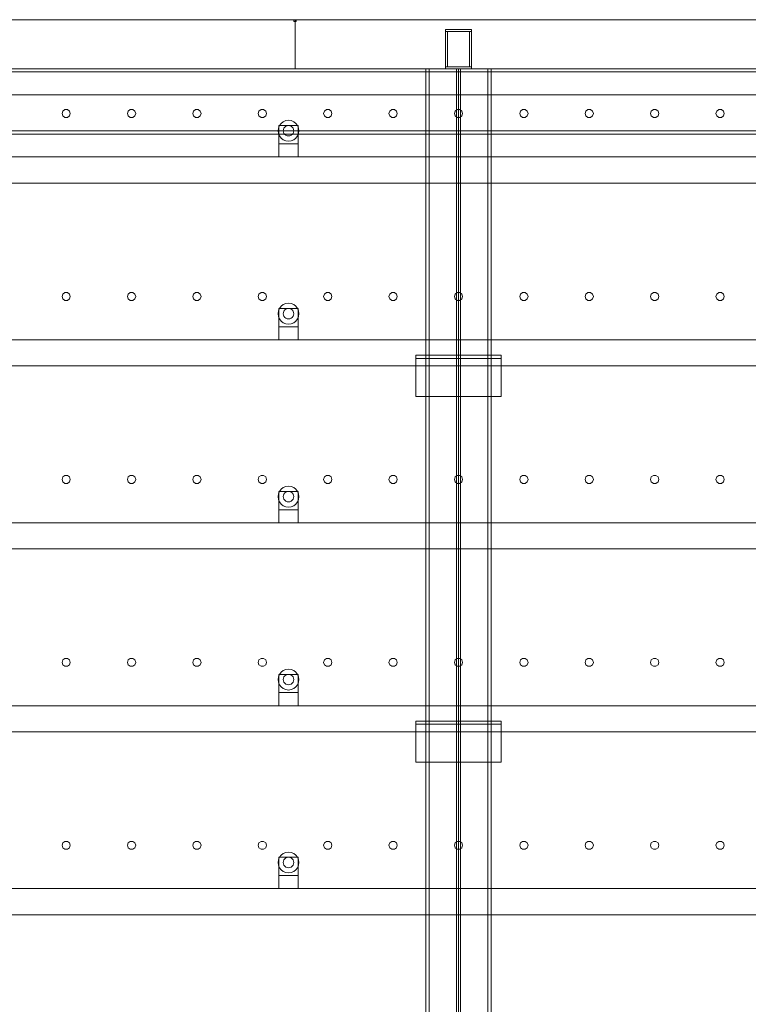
# Model space of a CAD drawing. Header units: millimetres. Extents: x -4738 to 65662, y -68080 to 6847.
# Tile 1043 of 1056: x 48790 to 49904, y 1493 to 3000. Entities that reach past the tile are written whole.
import ezdxf

# ---------------------------------------------------------------- set-up
doc = ezdxf.new("R2010")
doc.units = ezdxf.units.MM
doc.layers.add('lateral_secador', color=7, linetype='Continuous', lineweight=0)

msp = doc.modelspace()

# ---------------------------------------------------------------- linework, layer by layer
at = {"layer": 'lateral_secador'}
for p, q in [((48211.134, 3000), (49211.134, 3000)), ((49209.134, 3000), (49213.134, 3000)), ((49209.134, 3000), (49209.134, 2997)), ((49211.134, 2925), (49211.134, 3000)), ((49211.134, 3000), (50211.134, 3000)), ((49213.134, 2997), (49213.134, 3000)), ((49209.134, 2997), (49213.134, 2997)), ((49441.134, 2985), (49481.134, 2985)), ((49441.134, 2985), (49441.134, 2982)), ((49481.134, 2982), (49481.134, 2985)), ((49441.134, 2982), (49481.134, 2982)), ((49441.134, 2982), (49444.134, 2982)), ((49441.134, 2982), (49441.134, 2928)), ((49444.134, 2928), (49444.134, 2982)), ((49478.134, 2982), (49481.134, 2982)), ((49478.134, 2982), (49478.134, 2928)), ((49481.134, 2928), (49481.134, 2982)), ((40461.134, 2925), (60461.134, 2925)), ((48211.134, 2925), (49211.134, 2925)), ((48461.134, 2925), (49461.134, 2925)), ((49211.134, 2925), (50211.134, 2925)), ((49411.134, 2925), (49511.134, 2925)), ((49411.134, 2925), (49411.134, 20)), ((49411.134, 2925), (49416.134, 2925)), ((49416.134, 20), (49416.134, 2925)), ((49441.134, 2928), (49481.134, 2928)), ((49441.134, 2928), (49441.134, 2925)), ((49441.134, 2928), (49444.134, 2928)), ((49441.134, 2925), (49481.134, 2925)), ((49458.134, 2925), (49464.134, 2925)), ((49458.134, 2925), (49458.134, 60)), ((49461.134, 0), (49461.134, 2925)), ((49461.134, 2925), (50236.134, 2925)), ((49464.134, 60), (49464.134, 2925)), ((49478.134, 2928), (49481.134, 2928)), ((49481.134, 2925), (49481.134, 2928)), ((49506.134, 2925), (49511.134, 2925)), ((49506.134, 2925), (49506.134, 20)), ((49511.134, 20), (49511.134, 2925)), ((40461.134, 2920), (60461.134, 2920)), ((40461.134, 2885), (60461.134, 2885)), ((48855.997, 2860.082), (48854.784, 2856.35)), ((48854.784, 2856.35), (48855.997, 2852.618)), ((48859.172, 2862.389), (48855.997, 2860.082)), ((48855.997, 2852.618), (48859.172, 2850.311)), ((48863.096, 2862.389), (48859.172, 2862.389)), ((48859.172, 2850.311), (48863.096, 2850.311)), ((48866.271, 2860.082), (48863.096, 2862.389)), ((48863.096, 2850.311), (48866.271, 2852.618)), ((48867.484, 2856.35), (48866.271, 2860.082)), ((48866.271, 2852.618), (48867.484, 2856.35)), ((48955.997, 2860.082), (48954.784, 2856.35)), ((48954.784, 2856.35), (48955.997, 2852.618)), ((48959.172, 2862.389), (48955.997, 2860.082)), ((48955.997, 2852.618), (48959.172, 2850.311)), ((48963.096, 2862.389), (48959.172, 2862.389)), ((48959.172, 2850.311), (48963.096, 2850.311)), ((48966.271, 2860.082), (48963.096, 2862.389)), ((48963.096, 2850.311), (48966.271, 2852.618)), ((48967.484, 2856.35), (48966.271, 2860.082)), ((48966.271, 2852.618), (48967.484, 2856.35)), ((49055.997, 2860.082), (49054.784, 2856.35)), ((49054.784, 2856.35), (49055.997, 2852.618)), ((49059.172, 2862.389), (49055.997, 2860.082)), ((49055.997, 2852.618), (49059.172, 2850.311)), ((49063.096, 2862.389), (49059.172, 2862.389)), ((49059.172, 2850.311), (49063.096, 2850.311)), ((49066.271, 2860.082), (49063.096, 2862.389)), ((49063.096, 2850.311), (49066.271, 2852.618)), ((49067.484, 2856.35), (49066.271, 2860.082)), ((49066.271, 2852.618), (49067.484, 2856.35)), ((49155.997, 2860.082), (49154.784, 2856.35)), ((49154.784, 2856.35), (49155.997, 2852.618)), ((49159.172, 2862.389), (49155.997, 2860.082)), ((49155.997, 2852.618), (49159.172, 2850.311)), ((49163.096, 2862.389), (49159.172, 2862.389)), ((49159.172, 2850.311), (49163.096, 2850.311)), ((49166.271, 2860.082), (49163.096, 2862.389)), ((49163.096, 2850.311), (49166.271, 2852.618)), ((49167.484, 2856.35), (49166.271, 2860.082)), ((49166.271, 2852.618), (49167.484, 2856.35)), ((49255.997, 2860.082), (49254.784, 2856.35)), ((49254.784, 2856.35), (49255.997, 2852.618)), ((49259.172, 2862.389), (49255.997, 2860.082)), ((49255.997, 2852.618), (49259.172, 2850.311)), ((49263.096, 2862.389), (49259.172, 2862.389)), ((49259.172, 2850.311), (49263.096, 2850.311)), ((49266.271, 2860.082), (49263.096, 2862.389)), ((49263.096, 2850.311), (49266.271, 2852.618)), ((49267.484, 2856.35), (49266.271, 2860.082)), ((49266.271, 2852.618), (49267.484, 2856.35)), ((49355.997, 2860.082), (49354.784, 2856.35)), ((49354.784, 2856.35), (49355.997, 2852.618)), ((49359.172, 2862.389), (49355.997, 2860.082)), ((49355.997, 2852.618), (49359.172, 2850.311)), ((49363.096, 2862.389), (49359.172, 2862.389)), ((49359.172, 2850.311), (49363.096, 2850.311)), ((49366.271, 2860.082), (49363.096, 2862.389)), ((49363.096, 2850.311), (49366.271, 2852.618)), ((49367.484, 2856.35), (49366.271, 2860.082)), ((49366.271, 2852.618), (49367.484, 2856.35)), ((49455.997, 2860.082), (49454.784, 2856.35)), ((49454.784, 2856.35), (49455.997, 2852.618)), ((49459.172, 2862.389), (49455.997, 2860.082)), ((49455.997, 2852.618), (49459.172, 2850.311)), ((49463.096, 2862.389), (49459.172, 2862.389)), ((49459.172, 2850.311), (49463.096, 2850.311)), ((49466.271, 2860.082), (49463.096, 2862.389)), ((49463.096, 2850.311), (49466.271, 2852.618)), ((49467.484, 2856.35), (49466.271, 2860.082)), ((49466.271, 2852.618), (49467.484, 2856.35)), ((49555.997, 2860.082), (49554.784, 2856.35)), ((49554.784, 2856.35), (49555.997, 2852.618)), ((49559.172, 2862.389), (49555.997, 2860.082)), ((49555.997, 2852.618), (49559.172, 2850.311)), ((49563.096, 2862.389), (49559.172, 2862.389)), ((49559.172, 2850.311), (49563.096, 2850.311)), ((49566.271, 2860.082), (49563.096, 2862.389)), ((49563.096, 2850.311), (49566.271, 2852.618)), ((49567.484, 2856.35), (49566.271, 2860.082)), ((49566.271, 2852.618), (49567.484, 2856.35)), ((49655.997, 2860.082), (49654.784, 2856.35)), ((49654.784, 2856.35), (49655.997, 2852.618)), ((49659.172, 2862.389), (49655.997, 2860.082)), ((49655.997, 2852.618), (49659.172, 2850.311)), ((49663.096, 2862.389), (49659.172, 2862.389)), ((49659.172, 2850.311), (49663.096, 2850.311)), ((49666.271, 2860.082), (49663.096, 2862.389)), ((49663.096, 2850.311), (49666.271, 2852.618)), ((49667.484, 2856.35), (49666.271, 2860.082)), ((49666.271, 2852.618), (49667.484, 2856.35)), ((49755.997, 2860.082), (49754.784, 2856.35)), ((49754.784, 2856.35), (49755.997, 2852.618)), ((49759.172, 2862.389), (49755.997, 2860.082)), ((49755.997, 2852.618), (49759.172, 2850.311)), ((49763.096, 2862.389), (49759.172, 2862.389)), ((49759.172, 2850.311), (49763.096, 2850.311)), ((49766.271, 2860.082), (49763.096, 2862.389)), ((49763.096, 2850.311), (49766.271, 2852.618)), ((49767.484, 2856.35), (49766.271, 2860.082)), ((49766.271, 2852.618), (49767.484, 2856.35)), ((49855.997, 2860.082), (49854.784, 2856.35)), ((49854.784, 2856.35), (49855.997, 2852.618)), ((49859.172, 2862.389), (49855.997, 2860.082)), ((49855.997, 2852.618), (49859.172, 2850.311)), ((49863.096, 2862.389), (49859.172, 2862.389)), ((49859.172, 2850.311), (49863.096, 2850.311)), ((49866.271, 2860.082), (49863.096, 2862.389)), ((49863.096, 2850.311), (49866.271, 2852.618)), ((49867.484, 2856.35), (49866.271, 2860.082)), ((49866.271, 2852.618), (49867.484, 2856.35)), ((49185.679, 2834.141), (49185.134, 2830)), ((49187.277, 2838), (49185.679, 2834.141)), ((49186.134, 2838), (49216.134, 2838)), ((49186.134, 2838), (49186.134, 2810)), ((49189.82, 2841.314), (49187.277, 2838)), ((49193.134, 2843.856), (49189.82, 2841.314)), ((49196.993, 2845.455), (49193.134, 2843.856)), ((49194.206, 2834), (49193.406, 2832.071)), ((49195.477, 2835.657), (49194.206, 2834)), ((49197.134, 2836.928), (49195.477, 2835.657)), ((49201.134, 2846), (49196.993, 2845.455)), ((49199.063, 2837.727), (49197.134, 2836.928)), ((49201.134, 2838), (49199.063, 2837.727)), ((49205.275, 2845.455), (49201.134, 2846)), ((49203.204, 2837.727), (49201.134, 2838)), ((49205.134, 2836.928), (49203.204, 2837.727)), ((49206.791, 2835.657), (49205.134, 2836.928)), ((49209.134, 2843.856), (49205.275, 2845.455)), ((49208.062, 2834), (49206.791, 2835.657)), ((49208.861, 2832.071), (49208.062, 2834)), ((49212.448, 2841.314), (49209.134, 2843.856)), ((49214.99, 2838), (49212.448, 2841.314)), ((49216.589, 2834.141), (49214.99, 2838)), ((49216.134, 2810), (49216.134, 2838)), ((49217.134, 2830), (49216.589, 2834.141)), ((40461.134, 2830), (60461.134, 2830)), ((40461.134, 2825), (60461.134, 2825)), ((49185.134, 2830), (49185.679, 2825.859)), ((49185.679, 2825.859), (49187.277, 2822)), ((49187.277, 2822), (49189.82, 2818.686)), ((49189.82, 2818.686), (49193.134, 2816.144)), ((49193.406, 2832.071), (49193.134, 2830)), ((49193.134, 2830), (49193.406, 2827.929)), ((49193.406, 2827.929), (49194.206, 2826)), ((49194.206, 2826), (49195.477, 2824.343)), ((49195.477, 2824.343), (49197.134, 2823.072)), ((49197.134, 2823.072), (49199.063, 2822.273)), ((49199.063, 2822.273), (49201.134, 2822)), ((49201.134, 2822), (49203.204, 2822.273)), ((49203.204, 2822.273), (49205.134, 2823.072)), ((49205.134, 2823.072), (49206.791, 2824.343)), ((49206.791, 2824.343), (49208.062, 2826)), ((49208.062, 2826), (49208.861, 2827.929)), ((49209.134, 2830), (49208.861, 2832.071)), ((49208.861, 2827.929), (49209.134, 2830)), ((49209.134, 2816.144), (49212.448, 2818.686)), ((49212.448, 2818.686), (49214.99, 2822)), ((49214.99, 2822), (49216.589, 2825.859)), ((49216.589, 2825.859), (49217.134, 2830)), ((49186.134, 2810), (49216.134, 2810)), ((49186.134, 2810), (49186.134, 2790)), ((49193.134, 2816.144), (49196.993, 2814.545)), ((49196.993, 2814.545), (49201.134, 2814)), ((49201.134, 2814), (49205.275, 2814.545)), ((49205.275, 2814.545), (49209.134, 2816.144)), ((49216.134, 2790), (49216.134, 2810)), ((40811.134, 2790), (60111.134, 2790)), ((49186.134, 2790), (49216.134, 2790)), ((40811.134, 2750), (60111.134, 2750)), ((48855.997, 2580.082), (48854.784, 2576.35)), ((48859.172, 2582.389), (48855.997, 2580.082)), ((48863.096, 2582.389), (48859.172, 2582.389)), ((48866.271, 2580.082), (48863.096, 2582.389)), ((48867.484, 2576.35), (48866.271, 2580.082)), ((48955.997, 2580.082), (48954.784, 2576.35)), ((48959.172, 2582.389), (48955.997, 2580.082)), ((48963.096, 2582.389), (48959.172, 2582.389)), ((48966.271, 2580.082), (48963.096, 2582.389)), ((48967.484, 2576.35), (48966.271, 2580.082)), ((49055.997, 2580.082), (49054.784, 2576.35)), ((49059.172, 2582.389), (49055.997, 2580.082)), ((49063.096, 2582.389), (49059.172, 2582.389)), ((49066.271, 2580.082), (49063.096, 2582.389)), ((49067.484, 2576.35), (49066.271, 2580.082)), ((49155.997, 2580.082), (49154.784, 2576.35)), ((49159.172, 2582.389), (49155.997, 2580.082)), ((49163.096, 2582.389), (49159.172, 2582.389)), ((49166.271, 2580.082), (49163.096, 2582.389)), ((49167.484, 2576.35), (49166.271, 2580.082)), ((49255.997, 2580.082), (49254.784, 2576.35)), ((49259.172, 2582.389), (49255.997, 2580.082)), ((49263.096, 2582.389), (49259.172, 2582.389)), ((49266.271, 2580.082), (49263.096, 2582.389)), ((49267.484, 2576.35), (49266.271, 2580.082)), ((49355.997, 2580.082), (49354.784, 2576.35)), ((49359.172, 2582.389), (49355.997, 2580.082)), ((49363.096, 2582.389), (49359.172, 2582.389)), ((49366.271, 2580.082), (49363.096, 2582.389)), ((49367.484, 2576.35), (49366.271, 2580.082)), ((49455.997, 2580.082), (49454.784, 2576.35)), ((49459.172, 2582.389), (49455.997, 2580.082)), ((49463.096, 2582.389), (49459.172, 2582.389)), ((49466.271, 2580.082), (49463.096, 2582.389)), ((49467.484, 2576.35), (49466.271, 2580.082)), ((49555.997, 2580.082), (49554.784, 2576.35)), ((49559.172, 2582.389), (49555.997, 2580.082)), ((49563.096, 2582.389), (49559.172, 2582.389)), ((49566.271, 2580.082), (49563.096, 2582.389)), ((49567.484, 2576.35), (49566.271, 2580.082)), ((49655.997, 2580.082), (49654.784, 2576.35)), ((49659.172, 2582.389), (49655.997, 2580.082)), ((49663.096, 2582.389), (49659.172, 2582.389)), ((49666.271, 2580.082), (49663.096, 2582.389)), ((49667.484, 2576.35), (49666.271, 2580.082)), ((49755.997, 2580.082), (49754.784, 2576.35)), ((49759.172, 2582.389), (49755.997, 2580.082)), ((49763.096, 2582.389), (49759.172, 2582.389)), ((49766.271, 2580.082), (49763.096, 2582.389)), ((49767.484, 2576.35), (49766.271, 2580.082)), ((49855.997, 2580.082), (49854.784, 2576.35)), ((49859.172, 2582.389), (49855.997, 2580.082)), ((49863.096, 2582.389), (49859.172, 2582.389)), ((49866.271, 2580.082), (49863.096, 2582.389)), ((49867.484, 2576.35), (49866.271, 2580.082)), ((48854.784, 2576.35), (48855.997, 2572.618)), ((48855.997, 2572.618), (48859.172, 2570.311)), ((48859.172, 2570.311), (48863.096, 2570.311)), ((48863.096, 2570.311), (48866.271, 2572.618)), ((48866.271, 2572.618), (48867.484, 2576.35)), ((48954.784, 2576.35), (48955.997, 2572.618)), ((48955.997, 2572.618), (48959.172, 2570.311)), ((48959.172, 2570.311), (48963.096, 2570.311)), ((48963.096, 2570.311), (48966.271, 2572.618)), ((48966.271, 2572.618), (48967.484, 2576.35)), ((49054.784, 2576.35), (49055.997, 2572.618)), ((49055.997, 2572.618), (49059.172, 2570.311)), ((49059.172, 2570.311), (49063.096, 2570.311)), ((49063.096, 2570.311), (49066.271, 2572.618)), ((49066.271, 2572.618), (49067.484, 2576.35)), ((49154.784, 2576.35), (49155.997, 2572.618)), ((49155.997, 2572.618), (49159.172, 2570.311)), ((49159.172, 2570.311), (49163.096, 2570.311)), ((49163.096, 2570.311), (49166.271, 2572.618)), ((49166.271, 2572.618), (49167.484, 2576.35)), ((49193.134, 2563.856), (49189.82, 2561.314)), ((49196.993, 2565.455), (49193.134, 2563.856)), ((49201.134, 2566), (49196.993, 2565.455)), ((49205.275, 2565.455), (49201.134, 2566)), ((49209.134, 2563.856), (49205.275, 2565.455)), ((49212.448, 2561.314), (49209.134, 2563.856)), ((49254.784, 2576.35), (49255.997, 2572.618)), ((49255.997, 2572.618), (49259.172, 2570.311)), ((49259.172, 2570.311), (49263.096, 2570.311)), ((49263.096, 2570.311), (49266.271, 2572.618)), ((49266.271, 2572.618), (49267.484, 2576.35)), ((49354.784, 2576.35), (49355.997, 2572.618)), ((49355.997, 2572.618), (49359.172, 2570.311)), ((49359.172, 2570.311), (49363.096, 2570.311)), ((49363.096, 2570.311), (49366.271, 2572.618)), ((49366.271, 2572.618), (49367.484, 2576.35)), ((49454.784, 2576.35), (49455.997, 2572.618)), ((49455.997, 2572.618), (49459.172, 2570.311)), ((49459.172, 2570.311), (49463.096, 2570.311)), ((49463.096, 2570.311), (49466.271, 2572.618)), ((49466.271, 2572.618), (49467.484, 2576.35)), ((49554.784, 2576.35), (49555.997, 2572.618)), ((49555.997, 2572.618), (49559.172, 2570.311)), ((49559.172, 2570.311), (49563.096, 2570.311)), ((49563.096, 2570.311), (49566.271, 2572.618)), ((49566.271, 2572.618), (49567.484, 2576.35)), ((49654.784, 2576.35), (49655.997, 2572.618)), ((49655.997, 2572.618), (49659.172, 2570.311)), ((49659.172, 2570.311), (49663.096, 2570.311)), ((49663.096, 2570.311), (49666.271, 2572.618)), ((49666.271, 2572.618), (49667.484, 2576.35)), ((49754.784, 2576.35), (49755.997, 2572.618)), ((49755.997, 2572.618), (49759.172, 2570.311)), ((49759.172, 2570.311), (49763.096, 2570.311)), ((49763.096, 2570.311), (49766.271, 2572.618)), ((49766.271, 2572.618), (49767.484, 2576.35)), ((49854.784, 2576.35), (49855.997, 2572.618)), ((49855.997, 2572.618), (49859.172, 2570.311)), ((49859.172, 2570.311), (49863.096, 2570.311)), ((49863.096, 2570.311), (49866.271, 2572.618)), ((49866.271, 2572.618), (49867.484, 2576.35)), ((49185.679, 2554.141), (49185.134, 2550)), ((49185.134, 2550), (49185.679, 2545.859)), ((49187.277, 2558), (49185.679, 2554.141)), ((49186.134, 2558), (49216.134, 2558)), ((49186.134, 2558), (49186.134, 2530)), ((49189.82, 2561.314), (49187.277, 2558)), ((49193.406, 2552.071), (49193.134, 2550)), ((49193.134, 2550), (49193.406, 2547.929)), ((49194.206, 2554), (49193.406, 2552.071)), ((49193.406, 2547.929), (49194.206, 2546)), ((49195.477, 2555.657), (49194.206, 2554)), ((49197.134, 2556.928), (49195.477, 2555.657)), ((49199.063, 2557.727), (49197.134, 2556.928)), ((49201.134, 2558), (49199.063, 2557.727)), ((49203.204, 2557.727), (49201.134, 2558)), ((49205.134, 2556.928), (49203.204, 2557.727)), ((49206.791, 2555.657), (49205.134, 2556.928)), ((49208.062, 2554), (49206.791, 2555.657)), ((49208.861, 2552.071), (49208.062, 2554)), ((49208.062, 2546), (49208.861, 2547.929)), ((49209.134, 2550), (49208.861, 2552.071)), ((49208.861, 2547.929), (49209.134, 2550)), ((49214.99, 2558), (49212.448, 2561.314)), ((49216.589, 2554.141), (49214.99, 2558)), ((49216.134, 2530), (49216.134, 2558)), ((49217.134, 2550), (49216.589, 2554.141)), ((49216.589, 2545.859), (49217.134, 2550)), ((49185.679, 2545.859), (49187.277, 2542)), ((49187.277, 2542), (49189.82, 2538.686)), ((49189.82, 2538.686), (49193.134, 2536.144)), ((49193.134, 2536.144), (49196.993, 2534.545)), ((49194.206, 2546), (49195.477, 2544.343)), ((49195.477, 2544.343), (49197.134, 2543.072)), ((49196.993, 2534.545), (49201.134, 2534)), ((49197.134, 2543.072), (49199.063, 2542.273)), ((49199.063, 2542.273), (49201.134, 2542)), ((49201.134, 2542), (49203.204, 2542.273)), ((49201.134, 2534), (49205.275, 2534.545)), ((49203.204, 2542.273), (49205.134, 2543.072)), ((49205.134, 2543.072), (49206.791, 2544.343)), ((49205.275, 2534.545), (49209.134, 2536.144)), ((49206.791, 2544.343), (49208.062, 2546)), ((49209.134, 2536.144), (49212.448, 2538.686)), ((49212.448, 2538.686), (49214.99, 2542)), ((49214.99, 2542), (49216.589, 2545.859)), ((49186.134, 2530), (49216.134, 2530)), ((49186.134, 2530), (49186.134, 2510)), ((49216.134, 2510), (49216.134, 2530)), ((40811.134, 2510), (60111.134, 2510)), ((49186.134, 2510), (49216.134, 2510)), ((49396.134, 2486.5), (49526.134, 2486.5)), ((49396.134, 2486.5), (49396.134, 2423.5)), ((49396.134, 2486.5), (49396.134, 2481.5)), ((49396.134, 2481.5), (49526.134, 2481.5)), ((49526.134, 2423.5), (49526.134, 2486.5)), ((49526.134, 2481.5), (49526.134, 2486.5)), ((40811.134, 2470), (60111.134, 2470)), ((49396.134, 2423.5), (49526.134, 2423.5)), ((48855.997, 2300.082), (48854.784, 2296.35)), ((48854.784, 2296.35), (48855.997, 2292.618)), ((48859.172, 2302.389), (48855.997, 2300.082)), ((48855.997, 2292.618), (48859.172, 2290.311)), ((48863.096, 2302.389), (48859.172, 2302.389)), ((48866.271, 2300.082), (48863.096, 2302.389)), ((48863.096, 2290.311), (48866.271, 2292.618)), ((48867.484, 2296.35), (48866.271, 2300.082)), ((48866.271, 2292.618), (48867.484, 2296.35)), ((48955.997, 2300.082), (48954.784, 2296.35)), ((48954.784, 2296.35), (48955.997, 2292.618)), ((48959.172, 2302.389), (48955.997, 2300.082)), ((48955.997, 2292.618), (48959.172, 2290.311)), ((48963.096, 2302.389), (48959.172, 2302.389)), ((48966.271, 2300.082), (48963.096, 2302.389)), ((48963.096, 2290.311), (48966.271, 2292.618)), ((48967.484, 2296.35), (48966.271, 2300.082)), ((48966.271, 2292.618), (48967.484, 2296.35)), ((49055.997, 2300.082), (49054.784, 2296.35)), ((49054.784, 2296.35), (49055.997, 2292.618)), ((49059.172, 2302.389), (49055.997, 2300.082)), ((49055.997, 2292.618), (49059.172, 2290.311)), ((49063.096, 2302.389), (49059.172, 2302.389)), ((49066.271, 2300.082), (49063.096, 2302.389)), ((49063.096, 2290.311), (49066.271, 2292.618)), ((49067.484, 2296.35), (49066.271, 2300.082)), ((49066.271, 2292.618), (49067.484, 2296.35)), ((49155.997, 2300.082), (49154.784, 2296.35)), ((49154.784, 2296.35), (49155.997, 2292.618)), ((49159.172, 2302.389), (49155.997, 2300.082)), ((49155.997, 2292.618), (49159.172, 2290.311)), ((49163.096, 2302.389), (49159.172, 2302.389)), ((49166.271, 2300.082), (49163.096, 2302.389)), ((49163.096, 2290.311), (49166.271, 2292.618)), ((49167.484, 2296.35), (49166.271, 2300.082)), ((49166.271, 2292.618), (49167.484, 2296.35)), ((49255.997, 2300.082), (49254.784, 2296.35)), ((49254.784, 2296.35), (49255.997, 2292.618)), ((49259.172, 2302.389), (49255.997, 2300.082)), ((49255.997, 2292.618), (49259.172, 2290.311)), ((49263.096, 2302.389), (49259.172, 2302.389)), ((49266.271, 2300.082), (49263.096, 2302.389)), ((49263.096, 2290.311), (49266.271, 2292.618)), ((49267.484, 2296.35), (49266.271, 2300.082)), ((49266.271, 2292.618), (49267.484, 2296.35)), ((49355.997, 2300.082), (49354.784, 2296.35)), ((49354.784, 2296.35), (49355.997, 2292.618)), ((49359.172, 2302.389), (49355.997, 2300.082)), ((49355.997, 2292.618), (49359.172, 2290.311)), ((49363.096, 2302.389), (49359.172, 2302.389)), ((49366.271, 2300.082), (49363.096, 2302.389)), ((49363.096, 2290.311), (49366.271, 2292.618)), ((49367.484, 2296.35), (49366.271, 2300.082)), ((49366.271, 2292.618), (49367.484, 2296.35)), ((49455.997, 2300.082), (49454.784, 2296.35)), ((49454.784, 2296.35), (49455.997, 2292.618)), ((49459.172, 2302.389), (49455.997, 2300.082)), ((49455.997, 2292.618), (49459.172, 2290.311)), ((49463.096, 2302.389), (49459.172, 2302.389)), ((49466.271, 2300.082), (49463.096, 2302.389)), ((49463.096, 2290.311), (49466.271, 2292.618)), ((49467.484, 2296.35), (49466.271, 2300.082)), ((49466.271, 2292.618), (49467.484, 2296.35)), ((49555.997, 2300.082), (49554.784, 2296.35)), ((49554.784, 2296.35), (49555.997, 2292.618)), ((49559.172, 2302.389), (49555.997, 2300.082)), ((49555.997, 2292.618), (49559.172, 2290.311)), ((49563.096, 2302.389), (49559.172, 2302.389)), ((49566.271, 2300.082), (49563.096, 2302.389)), ((49563.096, 2290.311), (49566.271, 2292.618)), ((49567.484, 2296.35), (49566.271, 2300.082)), ((49566.271, 2292.618), (49567.484, 2296.35)), ((49655.997, 2300.082), (49654.784, 2296.35)), ((49654.784, 2296.35), (49655.997, 2292.618)), ((49659.172, 2302.389), (49655.997, 2300.082)), ((49655.997, 2292.618), (49659.172, 2290.311)), ((49663.096, 2302.389), (49659.172, 2302.389)), ((49666.271, 2300.082), (49663.096, 2302.389)), ((49663.096, 2290.311), (49666.271, 2292.618)), ((49667.484, 2296.35), (49666.271, 2300.082)), ((49666.271, 2292.618), (49667.484, 2296.35)), ((49755.997, 2300.082), (49754.784, 2296.35)), ((49754.784, 2296.35), (49755.997, 2292.618)), ((49759.172, 2302.389), (49755.997, 2300.082)), ((49755.997, 2292.618), (49759.172, 2290.311)), ((49763.096, 2302.389), (49759.172, 2302.389)), ((49766.271, 2300.082), (49763.096, 2302.389)), ((49763.096, 2290.311), (49766.271, 2292.618)), ((49767.484, 2296.35), (49766.271, 2300.082)), ((49766.271, 2292.618), (49767.484, 2296.35)), ((49855.997, 2300.082), (49854.784, 2296.35)), ((49854.784, 2296.35), (49855.997, 2292.618)), ((49859.172, 2302.389), (49855.997, 2300.082)), ((49855.997, 2292.618), (49859.172, 2290.311)), ((49863.096, 2302.389), (49859.172, 2302.389)), ((49866.271, 2300.082), (49863.096, 2302.389)), ((49863.096, 2290.311), (49866.271, 2292.618)), ((49867.484, 2296.35), (49866.271, 2300.082)), ((49866.271, 2292.618), (49867.484, 2296.35)), ((48859.172, 2290.311), (48863.096, 2290.311)), ((48959.172, 2290.311), (48963.096, 2290.311)), ((49059.172, 2290.311), (49063.096, 2290.311)), ((49159.172, 2290.311), (49163.096, 2290.311)), ((49187.277, 2278), (49185.679, 2274.141)), ((49186.134, 2278), (49216.134, 2278)), ((49186.134, 2278), (49186.134, 2250)), ((49189.82, 2281.314), (49187.277, 2278)), ((49193.134, 2283.856), (49189.82, 2281.314)), ((49196.993, 2285.455), (49193.134, 2283.856)), ((49195.477, 2275.657), (49194.206, 2274)), ((49197.134, 2276.928), (49195.477, 2275.657)), ((49201.134, 2286), (49196.993, 2285.455)), ((49199.063, 2277.727), (49197.134, 2276.928)), ((49201.134, 2278), (49199.063, 2277.727)), ((49205.275, 2285.455), (49201.134, 2286)), ((49203.204, 2277.727), (49201.134, 2278)), ((49205.134, 2276.928), (49203.204, 2277.727)), ((49206.791, 2275.657), (49205.134, 2276.928)), ((49209.134, 2283.856), (49205.275, 2285.455)), ((49208.062, 2274), (49206.791, 2275.657)), ((49212.448, 2281.314), (49209.134, 2283.856)), ((49214.99, 2278), (49212.448, 2281.314)), ((49216.589, 2274.141), (49214.99, 2278)), ((49216.134, 2250), (49216.134, 2278)), ((49259.172, 2290.311), (49263.096, 2290.311)), ((49359.172, 2290.311), (49363.096, 2290.311)), ((49459.172, 2290.311), (49463.096, 2290.311)), ((49559.172, 2290.311), (49563.096, 2290.311)), ((49659.172, 2290.311), (49663.096, 2290.311)), ((49759.172, 2290.311), (49763.096, 2290.311)), ((49859.172, 2290.311), (49863.096, 2290.311)), ((49185.679, 2274.141), (49185.134, 2270)), ((49185.134, 2270), (49185.679, 2265.859)), ((49185.679, 2265.859), (49187.277, 2262)), ((49187.277, 2262), (49189.82, 2258.686)), ((49193.406, 2272.071), (49193.134, 2270)), ((49193.134, 2270), (49193.406, 2267.929)), ((49194.206, 2274), (49193.406, 2272.071)), ((49193.406, 2267.929), (49194.206, 2266)), ((49194.206, 2266), (49195.477, 2264.343)), ((49195.477, 2264.343), (49197.134, 2263.072)), ((49197.134, 2263.072), (49199.063, 2262.273)), ((49199.063, 2262.273), (49201.134, 2262)), ((49201.134, 2262), (49203.204, 2262.273)), ((49203.204, 2262.273), (49205.134, 2263.072)), ((49205.134, 2263.072), (49206.791, 2264.343)), ((49206.791, 2264.343), (49208.062, 2266)), ((49208.861, 2272.071), (49208.062, 2274)), ((49208.062, 2266), (49208.861, 2267.929)), ((49209.134, 2270), (49208.861, 2272.071)), ((49208.861, 2267.929), (49209.134, 2270)), ((49212.448, 2258.686), (49214.99, 2262)), ((49214.99, 2262), (49216.589, 2265.859)), ((49217.134, 2270), (49216.589, 2274.141)), ((49216.589, 2265.859), (49217.134, 2270)), ((49186.134, 2250), (49216.134, 2250)), ((49186.134, 2250), (49186.134, 2230)), ((49189.82, 2258.686), (49193.134, 2256.144)), ((49193.134, 2256.144), (49196.993, 2254.545)), ((49196.993, 2254.545), (49201.134, 2254)), ((49201.134, 2254), (49205.275, 2254.545)), ((49205.275, 2254.545), (49209.134, 2256.144)), ((49209.134, 2256.144), (49212.448, 2258.686)), ((49216.134, 2230), (49216.134, 2250)), ((40811.134, 2230), (60111.134, 2230)), ((49186.134, 2230), (49216.134, 2230)), ((40811.134, 2190), (60111.134, 2190)), ((48855.997, 2020.082), (48854.784, 2016.35)), ((48859.172, 2022.389), (48855.997, 2020.082)), ((48863.096, 2022.389), (48859.172, 2022.389)), ((48866.271, 2020.082), (48863.096, 2022.389)), ((48867.484, 2016.35), (48866.271, 2020.082)), ((48955.997, 2020.082), (48954.784, 2016.35)), ((48959.172, 2022.389), (48955.997, 2020.082)), ((48963.096, 2022.389), (48959.172, 2022.389)), ((48966.271, 2020.082), (48963.096, 2022.389)), ((48967.484, 2016.35), (48966.271, 2020.082)), ((49055.997, 2020.082), (49054.784, 2016.35)), ((49059.172, 2022.389), (49055.997, 2020.082)), ((49063.096, 2022.389), (49059.172, 2022.389)), ((49066.271, 2020.082), (49063.096, 2022.389)), ((49067.484, 2016.35), (49066.271, 2020.082)), ((49155.997, 2020.082), (49154.784, 2016.35)), ((49159.172, 2022.389), (49155.997, 2020.082)), ((49163.096, 2022.389), (49159.172, 2022.389)), ((49166.271, 2020.082), (49163.096, 2022.389)), ((49167.484, 2016.35), (49166.271, 2020.082)), ((49255.997, 2020.082), (49254.784, 2016.35)), ((49259.172, 2022.389), (49255.997, 2020.082)), ((49263.096, 2022.389), (49259.172, 2022.389)), ((49266.271, 2020.082), (49263.096, 2022.389)), ((49267.484, 2016.35), (49266.271, 2020.082)), ((49355.997, 2020.082), (49354.784, 2016.35)), ((49359.172, 2022.389), (49355.997, 2020.082)), ((49363.096, 2022.389), (49359.172, 2022.389)), ((49366.271, 2020.082), (49363.096, 2022.389)), ((49367.484, 2016.35), (49366.271, 2020.082)), ((49455.997, 2020.082), (49454.784, 2016.35)), ((49459.172, 2022.389), (49455.997, 2020.082)), ((49463.096, 2022.389), (49459.172, 2022.389)), ((49466.271, 2020.082), (49463.096, 2022.389)), ((49467.484, 2016.35), (49466.271, 2020.082)), ((49555.997, 2020.082), (49554.784, 2016.35)), ((49559.172, 2022.389), (49555.997, 2020.082)), ((49563.096, 2022.389), (49559.172, 2022.389)), ((49566.271, 2020.082), (49563.096, 2022.389)), ((49567.484, 2016.35), (49566.271, 2020.082)), ((49655.997, 2020.082), (49654.784, 2016.35)), ((49659.172, 2022.389), (49655.997, 2020.082)), ((49663.096, 2022.389), (49659.172, 2022.389)), ((49666.271, 2020.082), (49663.096, 2022.389)), ((49667.484, 2016.35), (49666.271, 2020.082)), ((49755.997, 2020.082), (49754.784, 2016.35)), ((49759.172, 2022.389), (49755.997, 2020.082)), ((49763.096, 2022.389), (49759.172, 2022.389)), ((49766.271, 2020.082), (49763.096, 2022.389)), ((49767.484, 2016.35), (49766.271, 2020.082)), ((49855.997, 2020.082), (49854.784, 2016.35)), ((49859.172, 2022.389), (49855.997, 2020.082)), ((49863.096, 2022.389), (49859.172, 2022.389)), ((49866.271, 2020.082), (49863.096, 2022.389)), ((49867.484, 2016.35), (49866.271, 2020.082)), ((48854.784, 2016.35), (48855.997, 2012.618)), ((48855.997, 2012.618), (48859.172, 2010.311)), ((48859.172, 2010.311), (48863.096, 2010.311)), ((48863.096, 2010.311), (48866.271, 2012.618)), ((48866.271, 2012.618), (48867.484, 2016.35)), ((48954.784, 2016.35), (48955.997, 2012.618)), ((48955.997, 2012.618), (48959.172, 2010.311)), ((48959.172, 2010.311), (48963.096, 2010.311)), ((48963.096, 2010.311), (48966.271, 2012.618)), ((48966.271, 2012.618), (48967.484, 2016.35)), ((49054.784, 2016.35), (49055.997, 2012.618)), ((49055.997, 2012.618), (49059.172, 2010.311)), ((49059.172, 2010.311), (49063.096, 2010.311)), ((49063.096, 2010.311), (49066.271, 2012.618)), ((49066.271, 2012.618), (49067.484, 2016.35)), ((49154.784, 2016.35), (49155.997, 2012.618)), ((49155.997, 2012.618), (49159.172, 2010.311)), ((49159.172, 2010.311), (49163.096, 2010.311)), ((49163.096, 2010.311), (49166.271, 2012.618)), ((49166.271, 2012.618), (49167.484, 2016.35)), ((49196.993, 2005.455), (49193.134, 2003.856)), ((49201.134, 2006), (49196.993, 2005.455)), ((49205.275, 2005.455), (49201.134, 2006)), ((49209.134, 2003.856), (49205.275, 2005.455)), ((49254.784, 2016.35), (49255.997, 2012.618)), ((49255.997, 2012.618), (49259.172, 2010.311)), ((49259.172, 2010.311), (49263.096, 2010.311)), ((49263.096, 2010.311), (49266.271, 2012.618)), ((49266.271, 2012.618), (49267.484, 2016.35)), ((49354.784, 2016.35), (49355.997, 2012.618)), ((49355.997, 2012.618), (49359.172, 2010.311)), ((49359.172, 2010.311), (49363.096, 2010.311)), ((49363.096, 2010.311), (49366.271, 2012.618)), ((49366.271, 2012.618), (49367.484, 2016.35)), ((49454.784, 2016.35), (49455.997, 2012.618)), ((49455.997, 2012.618), (49459.172, 2010.311)), ((49459.172, 2010.311), (49463.096, 2010.311)), ((49463.096, 2010.311), (49466.271, 2012.618)), ((49466.271, 2012.618), (49467.484, 2016.35)), ((49554.784, 2016.35), (49555.997, 2012.618)), ((49555.997, 2012.618), (49559.172, 2010.311)), ((49559.172, 2010.311), (49563.096, 2010.311)), ((49563.096, 2010.311), (49566.271, 2012.618)), ((49566.271, 2012.618), (49567.484, 2016.35)), ((49654.784, 2016.35), (49655.997, 2012.618)), ((49655.997, 2012.618), (49659.172, 2010.311)), ((49659.172, 2010.311), (49663.096, 2010.311)), ((49663.096, 2010.311), (49666.271, 2012.618)), ((49666.271, 2012.618), (49667.484, 2016.35)), ((49754.784, 2016.35), (49755.997, 2012.618)), ((49755.997, 2012.618), (49759.172, 2010.311)), ((49759.172, 2010.311), (49763.096, 2010.311)), ((49763.096, 2010.311), (49766.271, 2012.618)), ((49766.271, 2012.618), (49767.484, 2016.35)), ((49854.784, 2016.35), (49855.997, 2012.618)), ((49855.997, 2012.618), (49859.172, 2010.311)), ((49859.172, 2010.311), (49863.096, 2010.311)), ((49863.096, 2010.311), (49866.271, 2012.618)), ((49866.271, 2012.618), (49867.484, 2016.35)), ((49185.679, 1994.141), (49185.134, 1990)), ((49185.134, 1990), (49185.679, 1985.859)), ((49187.277, 1998), (49185.679, 1994.141)), ((49186.134, 1998), (49216.134, 1998)), ((49186.134, 1998), (49186.134, 1970)), ((49189.82, 2001.314), (49187.277, 1998)), ((49193.134, 2003.856), (49189.82, 2001.314)), ((49193.406, 1992.071), (49193.134, 1990)), ((49193.134, 1990), (49193.406, 1987.929)), ((49194.206, 1994), (49193.406, 1992.071)), ((49195.477, 1995.657), (49194.206, 1994)), ((49197.134, 1996.928), (49195.477, 1995.657)), ((49199.063, 1997.727), (49197.134, 1996.928)), ((49201.134, 1998), (49199.063, 1997.727)), ((49203.204, 1997.727), (49201.134, 1998)), ((49205.134, 1996.928), (49203.204, 1997.727)), ((49206.791, 1995.657), (49205.134, 1996.928)), ((49208.062, 1994), (49206.791, 1995.657)), ((49208.861, 1992.071), (49208.062, 1994)), ((49209.134, 1990), (49208.861, 1992.071)), ((49208.861, 1987.929), (49209.134, 1990)), ((49212.448, 2001.314), (49209.134, 2003.856)), ((49214.99, 1998), (49212.448, 2001.314)), ((49216.589, 1994.141), (49214.99, 1998)), ((49216.134, 1970), (49216.134, 1998)), ((49217.134, 1990), (49216.589, 1994.141)), ((49216.589, 1985.859), (49217.134, 1990)), ((49185.679, 1985.859), (49187.277, 1982)), ((49187.277, 1982), (49189.82, 1978.686)), ((49189.82, 1978.686), (49193.134, 1976.144)), ((49193.134, 1976.144), (49196.993, 1974.545)), ((49193.406, 1987.929), (49194.206, 1986)), ((49194.206, 1986), (49195.477, 1984.343)), ((49195.477, 1984.343), (49197.134, 1983.072)), ((49196.993, 1974.545), (49201.134, 1974)), ((49197.134, 1983.072), (49199.063, 1982.273)), ((49199.063, 1982.273), (49201.134, 1982)), ((49201.134, 1982), (49203.204, 1982.273)), ((49201.134, 1974), (49205.275, 1974.545)), ((49203.204, 1982.273), (49205.134, 1983.072)), ((49205.134, 1983.072), (49206.791, 1984.343)), ((49205.275, 1974.545), (49209.134, 1976.144)), ((49206.791, 1984.343), (49208.062, 1986)), ((49208.062, 1986), (49208.861, 1987.929)), ((49209.134, 1976.144), (49212.448, 1978.686)), ((49212.448, 1978.686), (49214.99, 1982)), ((49214.99, 1982), (49216.589, 1985.859)), ((49186.134, 1970), (49216.134, 1970)), ((49186.134, 1970), (49186.134, 1950)), ((49216.134, 1950), (49216.134, 1970)), ((40811.134, 1950), (60111.134, 1950)), ((49186.134, 1950), (49216.134, 1950)), ((49396.134, 1926.5), (49526.134, 1926.5)), ((49396.134, 1926.5), (49396.134, 1863.5)), ((49396.134, 1926.5), (49396.134, 1921.5)), ((49396.134, 1921.5), (49526.134, 1921.5)), ((49526.134, 1863.5), (49526.134, 1926.5)), ((49526.134, 1921.5), (49526.134, 1926.5)), ((40811.134, 1910), (60111.134, 1910)), ((49396.134, 1863.5), (49526.134, 1863.5)), ((48855.997, 1740.082), (48854.784, 1736.35)), ((48854.784, 1736.35), (48855.997, 1732.618)), ((48859.172, 1742.389), (48855.997, 1740.082)), ((48863.096, 1742.389), (48859.172, 1742.389)), ((48866.271, 1740.082), (48863.096, 1742.389)), ((48867.484, 1736.35), (48866.271, 1740.082)), ((48866.271, 1732.618), (48867.484, 1736.35)), ((48955.997, 1740.082), (48954.784, 1736.35)), ((48954.784, 1736.35), (48955.997, 1732.618)), ((48959.172, 1742.389), (48955.997, 1740.082)), ((48963.096, 1742.389), (48959.172, 1742.389)), ((48966.271, 1740.082), (48963.096, 1742.389)), ((48967.484, 1736.35), (48966.271, 1740.082)), ((48966.271, 1732.618), (48967.484, 1736.35)), ((49055.997, 1740.082), (49054.784, 1736.35)), ((49054.784, 1736.35), (49055.997, 1732.618)), ((49059.172, 1742.389), (49055.997, 1740.082)), ((49063.096, 1742.389), (49059.172, 1742.389)), ((49066.271, 1740.082), (49063.096, 1742.389)), ((49067.484, 1736.35), (49066.271, 1740.082)), ((49066.271, 1732.618), (49067.484, 1736.35)), ((49155.997, 1740.082), (49154.784, 1736.35)), ((49154.784, 1736.35), (49155.997, 1732.618)), ((49159.172, 1742.389), (49155.997, 1740.082)), ((49163.096, 1742.389), (49159.172, 1742.389)), ((49166.271, 1740.082), (49163.096, 1742.389)), ((49167.484, 1736.35), (49166.271, 1740.082)), ((49166.271, 1732.618), (49167.484, 1736.35)), ((49255.997, 1740.082), (49254.784, 1736.35)), ((49254.784, 1736.35), (49255.997, 1732.618)), ((49259.172, 1742.389), (49255.997, 1740.082)), ((49263.096, 1742.389), (49259.172, 1742.389)), ((49266.271, 1740.082), (49263.096, 1742.389)), ((49267.484, 1736.35), (49266.271, 1740.082)), ((49266.271, 1732.618), (49267.484, 1736.35)), ((49355.997, 1740.082), (49354.784, 1736.35)), ((49354.784, 1736.35), (49355.997, 1732.618)), ((49359.172, 1742.389), (49355.997, 1740.082)), ((49363.096, 1742.389), (49359.172, 1742.389)), ((49366.271, 1740.082), (49363.096, 1742.389)), ((49367.484, 1736.35), (49366.271, 1740.082)), ((49366.271, 1732.618), (49367.484, 1736.35)), ((49455.997, 1740.082), (49454.784, 1736.35)), ((49454.784, 1736.35), (49455.997, 1732.618)), ((49459.172, 1742.389), (49455.997, 1740.082)), ((49463.096, 1742.389), (49459.172, 1742.389)), ((49466.271, 1740.082), (49463.096, 1742.389)), ((49467.484, 1736.35), (49466.271, 1740.082)), ((49466.271, 1732.618), (49467.484, 1736.35)), ((49555.997, 1740.082), (49554.784, 1736.35)), ((49554.784, 1736.35), (49555.997, 1732.618)), ((49559.172, 1742.389), (49555.997, 1740.082)), ((49563.096, 1742.389), (49559.172, 1742.389)), ((49566.271, 1740.082), (49563.096, 1742.389)), ((49567.484, 1736.35), (49566.271, 1740.082)), ((49566.271, 1732.618), (49567.484, 1736.35)), ((49655.997, 1740.082), (49654.784, 1736.35)), ((49654.784, 1736.35), (49655.997, 1732.618)), ((49659.172, 1742.389), (49655.997, 1740.082)), ((49663.096, 1742.389), (49659.172, 1742.389)), ((49666.271, 1740.082), (49663.096, 1742.389)), ((49667.484, 1736.35), (49666.271, 1740.082)), ((49666.271, 1732.618), (49667.484, 1736.35)), ((49755.997, 1740.082), (49754.784, 1736.35)), ((49754.784, 1736.35), (49755.997, 1732.618)), ((49759.172, 1742.389), (49755.997, 1740.082)), ((49763.096, 1742.389), (49759.172, 1742.389)), ((49766.271, 1740.082), (49763.096, 1742.389)), ((49767.484, 1736.35), (49766.271, 1740.082)), ((49766.271, 1732.618), (49767.484, 1736.35)), ((49855.997, 1740.082), (49854.784, 1736.35)), ((49854.784, 1736.35), (49855.997, 1732.618)), ((49859.172, 1742.389), (49855.997, 1740.082)), ((49863.096, 1742.389), (49859.172, 1742.389)), ((49866.271, 1740.082), (49863.096, 1742.389)), ((49867.484, 1736.35), (49866.271, 1740.082)), ((49866.271, 1732.618), (49867.484, 1736.35)), ((48855.997, 1732.618), (48859.172, 1730.311)), ((48859.172, 1730.311), (48863.096, 1730.311)), ((48863.096, 1730.311), (48866.271, 1732.618)), ((48955.997, 1732.618), (48959.172, 1730.311)), ((48959.172, 1730.311), (48963.096, 1730.311)), ((48963.096, 1730.311), (48966.271, 1732.618)), ((49055.997, 1732.618), (49059.172, 1730.311)), ((49059.172, 1730.311), (49063.096, 1730.311)), ((49063.096, 1730.311), (49066.271, 1732.618)), ((49155.997, 1732.618), (49159.172, 1730.311)), ((49159.172, 1730.311), (49163.096, 1730.311)), ((49163.096, 1730.311), (49166.271, 1732.618)), ((49189.82, 1721.314), (49187.277, 1718)), ((49193.134, 1723.856), (49189.82, 1721.314)), ((49196.993, 1725.455), (49193.134, 1723.856)), ((49201.134, 1726), (49196.993, 1725.455)), ((49205.275, 1725.455), (49201.134, 1726)), ((49209.134, 1723.856), (49205.275, 1725.455)), ((49212.448, 1721.314), (49209.134, 1723.856)), ((49214.99, 1718), (49212.448, 1721.314)), ((49255.997, 1732.618), (49259.172, 1730.311)), ((49259.172, 1730.311), (49263.096, 1730.311)), ((49263.096, 1730.311), (49266.271, 1732.618)), ((49355.997, 1732.618), (49359.172, 1730.311)), ((49359.172, 1730.311), (49363.096, 1730.311)), ((49363.096, 1730.311), (49366.271, 1732.618)), ((49455.997, 1732.618), (49459.172, 1730.311)), ((49459.172, 1730.311), (49463.096, 1730.311)), ((49463.096, 1730.311), (49466.271, 1732.618)), ((49555.997, 1732.618), (49559.172, 1730.311)), ((49559.172, 1730.311), (49563.096, 1730.311)), ((49563.096, 1730.311), (49566.271, 1732.618)), ((49655.997, 1732.618), (49659.172, 1730.311)), ((49659.172, 1730.311), (49663.096, 1730.311)), ((49663.096, 1730.311), (49666.271, 1732.618)), ((49755.997, 1732.618), (49759.172, 1730.311)), ((49759.172, 1730.311), (49763.096, 1730.311)), ((49763.096, 1730.311), (49766.271, 1732.618)), ((49855.997, 1732.618), (49859.172, 1730.311)), ((49859.172, 1730.311), (49863.096, 1730.311)), ((49863.096, 1730.311), (49866.271, 1732.618)), ((49185.679, 1714.141), (49185.134, 1710)), ((49185.134, 1710), (49185.679, 1705.859)), ((49187.277, 1718), (49185.679, 1714.141)), ((49185.679, 1705.859), (49187.277, 1702)), ((49186.134, 1718), (49216.134, 1718)), ((49186.134, 1718), (49186.134, 1690)), ((49193.406, 1712.071), (49193.134, 1710)), ((49193.134, 1710), (49193.406, 1707.929)), ((49194.206, 1714), (49193.406, 1712.071)), ((49193.406, 1707.929), (49194.206, 1706)), ((49195.477, 1715.657), (49194.206, 1714)), ((49194.206, 1706), (49195.477, 1704.343)), ((49197.134, 1716.928), (49195.477, 1715.657)), ((49195.477, 1704.343), (49197.134, 1703.072)), ((49199.063, 1717.727), (49197.134, 1716.928)), ((49197.134, 1703.072), (49199.063, 1702.273)), ((49201.134, 1718), (49199.063, 1717.727)), ((49203.204, 1717.727), (49201.134, 1718)), ((49205.134, 1716.928), (49203.204, 1717.727)), ((49203.204, 1702.273), (49205.134, 1703.072)), ((49206.791, 1715.657), (49205.134, 1716.928)), ((49205.134, 1703.072), (49206.791, 1704.343)), ((49208.062, 1714), (49206.791, 1715.657)), ((49206.791, 1704.343), (49208.062, 1706)), ((49208.861, 1712.071), (49208.062, 1714)), ((49208.062, 1706), (49208.861, 1707.929)), ((49209.134, 1710), (49208.861, 1712.071)), ((49208.861, 1707.929), (49209.134, 1710)), ((49216.589, 1714.141), (49214.99, 1718)), ((49214.99, 1702), (49216.589, 1705.859)), ((49216.134, 1690), (49216.134, 1718)), ((49217.134, 1710), (49216.589, 1714.141)), ((49216.589, 1705.859), (49217.134, 1710)), ((49186.134, 1690), (49216.134, 1690)), ((49186.134, 1690), (49186.134, 1670)), ((49187.277, 1702), (49189.82, 1698.686)), ((49189.82, 1698.686), (49193.134, 1696.144)), ((49193.134, 1696.144), (49196.993, 1694.545)), ((49196.993, 1694.545), (49201.134, 1694)), ((49199.063, 1702.273), (49201.134, 1702)), ((49201.134, 1702), (49203.204, 1702.273)), ((49201.134, 1694), (49205.275, 1694.545)), ((49205.275, 1694.545), (49209.134, 1696.144)), ((49209.134, 1696.144), (49212.448, 1698.686)), ((49212.448, 1698.686), (49214.99, 1702)), ((49216.134, 1670), (49216.134, 1690)), ((40811.134, 1670), (60111.134, 1670)), ((49186.134, 1670), (49216.134, 1670)), ((40811.134, 1630), (60111.134, 1630))]:
    msp.add_line(p, q, dxfattribs=at)

doc.saveas('drawing.dxf')
